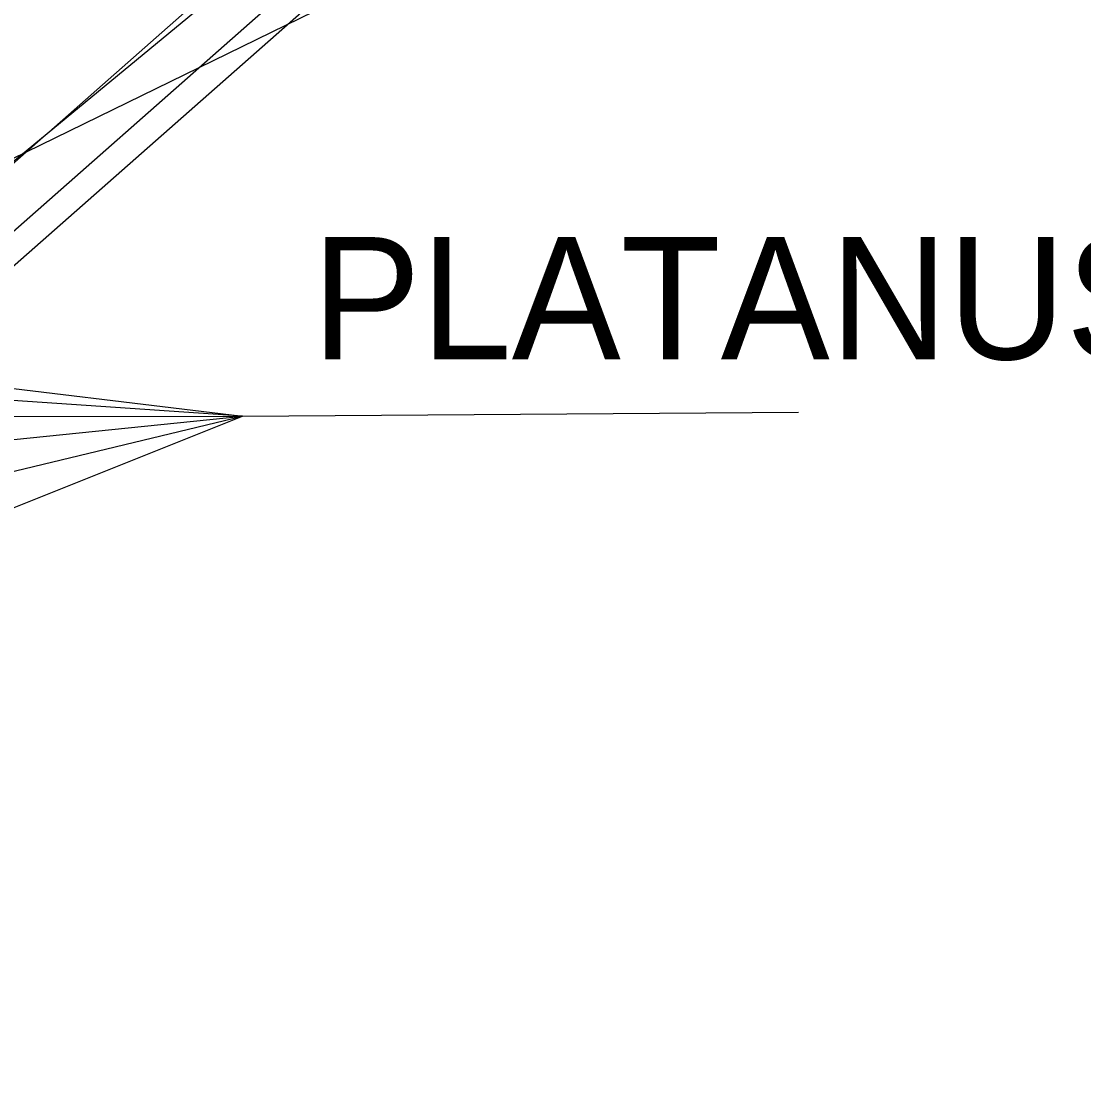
# Model space of a CAD drawing. Extents: x -438233 to -437334, y -1133133 to -1132623.
# Drawn here: x -438022.05 to -438009.83, y -1132979.67 to -1132967.55 of the extents above; entities that cross this region are included whole.
import ezdxf

# ---------------------------------------------------------------- set-up
doc = ezdxf.new("R2010")
doc.units = 0
for name, color, linetype in [('Vrstva 1', 7, 'Continuous'), ('Vrstva 40', 7, 'Continuous'), ('Vrstva 53', 7, 'Continuous'), ('Vrstva 7', 7, 'Continuous')]:
    doc.layers.add(name, color=color, linetype=linetype)

msp = doc.modelspace()

# ---------------------------------------------------------------- linework, layer by layer
at = {"layer": 'Vrstva 40'}
for p, q in [((-437994.047, -1132955.406), (-438030.152, -1132973.043)), ((-438088.826, -1132972.232), (-438019.505, -1132972.094)), ((-438081.083, -1132978.377), (-438019.505, -1132972.094)), ((-438072.81, -1132984.991), (-438019.505, -1132972.094)), ((-438067.038, -1132991.096), (-438019.505, -1132972.094)), ((-438019.505, -1132972.094), (-438013.11, -1132972.048))]:
    msp.add_line(p, q, dxfattribs=at)
msp.add_lwpolyline([(-438099.752, -1132962.397), (-438019.505, -1132972.094), (-438094.126, -1132966.999)], dxfattribs=at)
at = {"layer": 'Vrstva 53'}
for points in [[(-438082.34, -1133022.27), (-438082.4, -1133022.17), (-438081.23, -1133020.54), (-438076.87, -1133017.08), (-438069.83, -1133010.55), (-438064.49, -1133005.53), (-438059.58, -1133001.78), (-438053.45, -1132996.74), (-438044, -1132988.47), (-438035.57, -1132981.06), (-438029.47, -1132975.65), (-438020.01, -1132967.31), (-438013.46, -1132961.68), (-438012.29, -1132959.83), (-438009.79, -1132957.66), (-438009.76, -1132957.6), (-438007.47, -1132956.33), (-438007.65, -1132955.49), (-438008.56, -1132952.65)], [(-438080.228, -1133025.09), (-438082.04, -1133022.81), (-438081.87, -1133021.95), (-438073.76, -1133015.09), (-438028.25, -1132974.2), (-438011.87, -1132960.69), (-438014.77, -1132957.4)]]:
    msp.add_lwpolyline(points, dxfattribs=at)
at = {"layer": 'Vrstva 7'}
for points in [[(-438075.11, -1133016.633), (-438066.939, -1133009.393), (-438057.287, -1133000.946), (-438041.953, -1132987.39), (-438025.485, -1132972.915), (-438016.315, -1132964.831), (-438000.869, -1132951.177), (-437989.371, -1132943.616), (-437973.864, -1132938.609), (-437972.742, -1132939.048)], [(-438074.911, -1133016.858), (-438066.741, -1133009.618), (-438057.089, -1133001.171), (-438041.755, -1132987.615), (-438025.287, -1132973.14), (-438016.116, -1132965.056), (-438000.686, -1132951.416), (-437989.24, -1132943.889), (-437973.874, -1132938.927), (-437973.053, -1132939.248)]]:
    msp.add_lwpolyline(points, dxfattribs=at)

# ---------------------------------------------------------------- texts
at = {"layer": 'Vrstva 1'}
msp.add_text('PLATANUS ACERIFOLIA TREMONIA - 6 ks', height=1.40625, dxfattribs=at).set_placement((-438018.708, -1132971.442))

doc.saveas('drawing.dxf')
